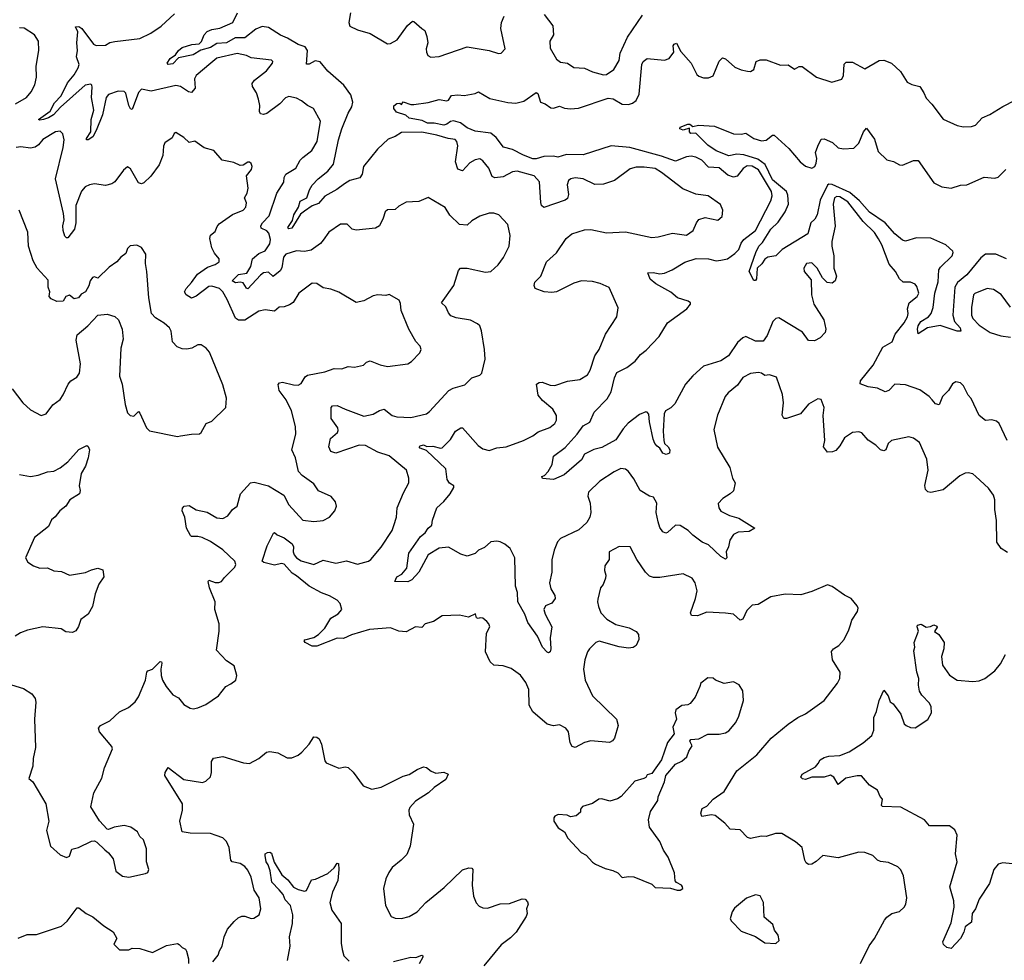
# Model space of a CAD drawing. Extents: x 2199565 to 2323334, y 894172 to 1018966.
# Tile 310 of 440: x 2272937 to 2279225, y 959436 to 965442. Entities that reach past the tile are written whole.
import ezdxf

# ---------------------------------------------------------------- set-up
doc = ezdxf.new("R2010")
doc.units = 0

msp = doc.modelspace()

# ---------------------------------------------------------------- linework, layer by layer
at = {"layer": '0CON10XD'}
for points in [[(2278459.1, 959690.9), (2278475, 959711.2), (2278506.7, 959735), (2278555, 959746.7), (2278586.2, 959775), (2278596.2, 959795), (2278602, 959835), (2278580.8, 959975), (2278564.2, 960014.2), (2278545, 960033.3), (2278485, 960060), (2278435, 960065.8), (2278415, 960076), (2278385, 960104), (2278335, 960124.2), (2278295, 960126.9), (2278165, 960089.4), (2278065, 960105.7), (2278024.4, 960065.6), (2277995, 960050), (2277975, 960046.7), (2277958.8, 960058.8), (2277950.8, 960075), (2277934, 960155), (2277891.4, 960191.4), (2277805, 960244.5), (2277764.7, 960245.3), (2277705, 960226.5), (2277675, 960228.6), (2277603.9, 960213.9), (2277585, 960220), (2277537.7, 960267.7), (2277475, 960272), (2277440.9, 960310.9), (2277379.3, 960360.7), (2277355, 960363.8), (2277294.2, 960354.2), (2277286, 960375), (2277294.4, 960405.6), (2277325, 960420), (2277365.4, 960464.6), (2277435, 960514.2), (2277516, 960645), (2277645, 960746.9), (2277735.7, 960855), (2277845, 960943.1), (2277906, 960985), (2277955, 961008.5), (2278073.8, 961095), (2278158.8, 961205), (2278174, 961235), (2278176.2, 961275), (2278128.8, 961355), (2278121.7, 961408.3), (2278133.3, 961425), (2278168, 961445), (2278202, 961485), (2278232.5, 961545), (2278241.7, 961578.3), (2278252.3, 961607.7), (2278287, 961663), (2278292.5, 961685), (2278285, 961700), (2278247.5, 961745), (2278205, 961766.2), (2278125, 961822.5), (2278095, 961832.5), (2277995, 961790), (2277925, 961770), (2277825, 961774.2), (2277735, 961755.8), (2277653.3, 961706.7), (2277615, 961704), (2277580.3, 961669.7), (2277555.4, 961614.6), (2277537.7, 961607.7), (2277495.5, 961645.5), (2277445, 961653.1), (2277325, 961659.5), (2277265, 961636.2), (2277226.4, 961636.4), (2277220, 961655), (2277253.4, 961746.6), (2277263.1, 961795), (2277250.6, 961845), (2277231.4, 961875), (2277174.3, 961904.3), (2277025, 961879.5), (2276985, 961879.2), (2276958.6, 961888.6), (2276933.6, 961913.6), (2276878.6, 961995), (2276835, 962075.8), (2276765, 962078.8), (2276702.5, 962045), (2276702.5, 961995), (2276673.3, 961955), (2276671.2, 961925), (2276680, 961895), (2276678.8, 961875), (2276662.5, 961835), (2276646, 961814), (2276629.2, 961740.8), (2276626, 961725), (2276632.5, 961695), (2276649.2, 961655), (2276686, 961615), (2276745, 961580.6), (2276828.3, 961558.3), (2276875, 961535.8), (2276888, 961515), (2276892, 961485), (2276873.3, 961445), (2276855, 961432.5), (2276825, 961428.6), (2276765, 961437.3), (2276636.8, 961473.2), (2276616, 961465), (2276575.6, 961425), (2276562.5, 961405), (2276545.6, 961355), (2276537.3, 961295), (2276548.2, 961225), (2276595, 961124.4), (2276747.5, 960975), (2276758, 960935), (2276735.7, 960855), (2276723.4, 960836.6), (2276703.2, 960826.8), (2276585, 960836), (2276545, 960827.1), (2276485.4, 960794.6), (2276465, 960801.4), (2276451.8, 960825), (2276442, 960895), (2276425, 960918.8), (2276385, 960938.8), (2276345, 960932), (2276305, 960944.2), (2276215, 961022), (2276191.5, 961065), (2276188.9, 961165), (2276168.6, 961208.6), (2276135.4, 961255.4), (2276075, 961299.2), (2276025, 961315.7), (2275965, 961320), (2275941.3, 961341.3), (2275912.3, 961405), (2275918, 961525), (2275938.9, 961565), (2275932.5, 961585), (2275919.5, 961599.5), (2275895, 961620), (2275877, 961623), (2275865, 961617.5), (2275855, 961622.5), (2275847.5, 961647.5), (2275803.6, 961626.4), (2275745, 961639.2), (2275635, 961634.4), (2275580.2, 961599.8), (2275526.4, 961583.6), (2275505, 961560), (2275465, 961566), (2275405, 961534), (2275357.3, 961537.3), (2275305, 961558.6), (2275171.9, 961548.1), (2275055, 961514.4), (2275005, 961490), (2274965, 961493.3), (2274835, 961441.9), (2274805, 961441.8), (2274760.6, 961465), (2274754.2, 961475), (2274757, 961483), (2274815, 961496.7), (2274845, 961516.1), (2274885, 961556.2), (2274925, 961620.4), (2274971.2, 961648.8), (2274993.8, 961675), (2274982.9, 961715), (2274964.3, 961735), (2274915, 961762.8), (2274865, 961781.1), (2274785.1, 961825.1), (2274705, 961891.4), (2274676.8, 961906.8), (2274625, 961965.3), (2274609.2, 961969.2), (2274565, 961959.4), (2274495.5, 961975), (2274485.5, 961985), (2274517, 962083), (2274557, 962163), (2274565, 962166.7), (2274581.7, 962151.7), (2274625, 962133.7), (2274676.1, 962095), (2274686.6, 962075), (2274684, 962045), (2274689, 962025), (2274705, 962005.3), (2274735, 961986.8), (2274815, 961963.1), (2274875, 961990), (2274955, 961972), (2275025, 961985.6), (2275095, 961965.6), (2275165, 961984.5), (2275180, 961995), (2275245, 962074.3), (2275315, 962180.8), (2275327.4, 962212.6), (2275343.3, 962265), (2275348.5, 962325), (2275388.3, 962421.7), (2275422.5, 962485), (2275422.9, 962515), (2275408.1, 962565), (2275297.4, 962657.4), (2275225, 962680.8), (2275145, 962724), (2275105, 962724.3), (2274955, 962674.4), (2274925, 962685.6), (2274910.4, 962715), (2274921.5, 962768.5), (2274966.2, 962805), (2274971.7, 962818.3), (2274968, 962835), (2274925.6, 962895.6), (2274926.4, 962965), (2274935, 962976.8), (2274965, 962979.2), (2275015, 962954.5), (2275135, 962910.9), (2275195, 962922.7), (2275235, 962947.5), (2275265, 962954.5), (2275315, 962915.6), (2275345.5, 962905.5), (2275435, 962900.8), (2275535, 962925.8), (2275555, 962940.8), (2275678.1, 963075), (2275705, 963089.2), (2275780.6, 963109.4), (2275825, 963155.8), (2275875, 963172), (2275888.8, 963185), (2275910, 963275), (2275905.7, 963335), (2275885.8, 963455), (2275875, 963487.5), (2275860.8, 963500.8), (2275815, 963523.1), (2275725, 963537.5), (2275691.4, 963551.4), (2275675, 963570), (2275659.1, 963609.1), (2275631.2, 963635), (2275709.4, 963745), (2275740.3, 963839.7), (2275751.2, 963855), (2275795, 963856.4), (2275910.8, 963829.2), (2275946.7, 963835), (2275993.7, 963876.3), (2276027, 963923), (2276062.5, 963995), (2276070, 964065), (2276054, 964135), (2275996.7, 964195), (2275965, 964205.8), (2275935, 964207.5), (2275875, 964187.5), (2275825, 964157.1), (2275795, 964130), (2275745, 964134.2), (2275684.7, 964194.7), (2275655, 964243.8), (2275545, 964306.2), (2275485, 964281.2), (2275405, 964276.7), (2275358, 964252), (2275335, 964230), (2275285, 964228), (2275270, 964215), (2275259.2, 964175), (2275235, 964126.7), (2275209.5, 964110.5), (2275085, 964098.1), (2275061.2, 964105), (2275027.4, 964137.4), (2274985, 964136.7), (2274912.2, 964085), (2274875.5, 964035), (2274857.8, 964012.2), (2274798.9, 963971.1), (2274755, 963961.2), (2274705, 963966.4), (2274635.8, 963945), (2274622.5, 963925), (2274611.9, 963858.1), (2274601.2, 963838.8), (2274555, 963803.1), (2274525, 963828.9), (2274495, 963824.7), (2274475, 963810.4), (2274395, 963723.1), (2274385, 963727.1), (2274365, 963761.1), (2274345, 963765.7), (2274315, 963762.4), (2274294.6, 963775), (2274335, 963814.8), (2274387.1, 963822.9), (2274414, 963865), (2274424, 963916), (2274465, 963948.6), (2274505, 963966.8), (2274535, 964011.2), (2274538.4, 964038.4), (2274528.5, 964078.5), (2274514.5, 964094.5), (2274480, 964110), (2274477.5, 964125), (2274488.1, 964145), (2274530.5, 964189.5), (2274579.3, 964335), (2274623.8, 964405), (2274626.4, 964435), (2274637.5, 964455), (2274701.4, 964495), (2274728.6, 964545), (2274745, 964562.5), (2274803.7, 964606.3), (2274836.2, 964665), (2274857.1, 964795), (2274812.5, 964875), (2274775, 964893.3), (2274736.7, 964925), (2274705, 964942), (2274655, 964950.8), (2274635, 964943.8), (2274597.5, 964905), (2274515, 964843.1), (2274495, 964835.8), (2274475, 964841.2), (2274468.9, 964855), (2274471.1, 964895), (2274462.5, 964935), (2274449.4, 964975), (2274424.3, 965015), (2274421.9, 965035), (2274435.8, 965055), (2274514, 965115), (2274551.2, 965165), (2274553.3, 965175), (2274545, 965183.3), (2274415, 965198.6), (2274385, 965213.1), (2274325, 965225.6), (2274195, 965195.4), (2274158.6, 965165), (2274063.8, 965085), (2274054.2, 965065), (2274057.5, 965005), (2274035, 964977.1), (2274015, 964980.6), (2273965, 965014.5), (2273935, 965021.1), (2273775.9, 964985.9), (2273715, 964998.8), (2273695, 964976.2), (2273655, 964868.8), (2273645, 964873.8), (2273635, 964894), (2273615, 964973.3), (2273605, 964984.2), (2273565.5, 964985.5), (2273505, 964965.3), (2273488.8, 964945), (2273465.4, 964834.6), (2273426.1, 964735), (2273403.5, 964695), (2273375, 964675.6), (2273364.5, 964674.5), (2273363.8, 964683.8), (2273390.9, 964725), (2273394.3, 964805.7), (2273409.5, 964865), (2273396.2, 964945), (2273399.1, 965010.9), (2273398.6, 965025), (2273390.6, 965030.6), (2273355, 965023.3), (2273197, 964883), (2273152.3, 964835), (2273120, 964815), (2273090, 964805), (2273065, 964800), (2273058, 964805), (2273131.3, 964858.7), (2273159.6, 964910.4), (2273202.5, 964955), (2273242, 965038), (2273285, 965089.5), (2273310.9, 965135), (2273315.8, 965155), (2273300, 965205), (2273306.5, 965245), (2273302.5, 965295), (2273308.2, 965365), (2273293.3, 965396.7), (2273315, 965399.5), (2273332.9, 965385), (2273408.1, 965285), (2273425, 965276.5), (2273485, 965280), (2273512.8, 965297.2), (2273543.9, 965303.9), (2273705, 965321.5), (2273775, 965355.6), (2273840.2, 965399.8), (2273925, 965480)], [(2274755, 964220.4), (2274729.9, 964200.1), (2274675, 964111.1), (2274655.6, 964105.6), (2274648.9, 964115), (2274679.7, 964160.3), (2274688.1, 964195), (2274718.3, 964245), (2274727.2, 964282.8), (2274770.7, 964305), (2274787.5, 964355), (2274805.4, 964384.6), (2274843.3, 964426.7), (2274905.4, 964475), (2274940.4, 964519.6), (2274973.1, 964675), (2274993.9, 964745), (2275033.8, 964845), (2275058.8, 964885), (2275064.6, 964915), (2275051.3, 964961.3), (2275006.9, 965025), (2274904, 965114), (2274855, 965172.5), (2274825, 965179.6), (2274785, 965157.8), (2274767.7, 965157.7), (2274774.6, 965245), (2274759.6, 965269.6), (2274715, 965284.7), (2274647.1, 965325), (2274602.4, 965342.4), (2274525, 965392.5), (2274485, 965397.8), (2274445, 965381.2), (2274375, 965327), (2274313.4, 965326.6), (2274258.1, 965295), (2274195, 965290), (2274155, 965264), (2274093.2, 965246.8), (2274045, 965217.5), (2273951.7, 965198.3), (2273915, 965161.1), (2273885.8, 965155.8), (2273878.8, 965165), (2273897.5, 965195), (2273932.4, 965217.6), (2273950.5, 965245), (2273975, 965263.8), (2274036.9, 965283.1), (2274082.8, 965287.2), (2274098.1, 965301.9), (2274115.3, 965345), (2274134, 965366), (2274165, 965379.3), (2274215, 965387.4), (2274297.8, 965425), (2274327.8, 965485)], [(2275050, 965485), (2275040, 965425), (2275045, 965400), (2275095, 965377.5), (2275175, 965353.5), (2275285, 965288.6), (2275305, 965290.6), (2275347, 965313), (2275413.8, 965405), (2275445, 965432.5), (2275455, 965430), (2275505, 965386.7), (2275525, 965373.3), (2275537.8, 965335), (2275542.9, 965295), (2275532.5, 965255), (2275534.2, 965235), (2275543.8, 965213.8), (2275562.8, 965202.8), (2275615, 965206.2), (2275795, 965267.8), (2275935.5, 965245.5), (2275995, 965226.2), (2276012.3, 965227.7), (2276038, 965255), (2276010.4, 965385), (2276013.8, 965425), (2276030, 965465)], [(2276285.7, 965475), (2276342.7, 965402.7), (2276345.8, 965345), (2276322.9, 965305), (2276325, 965260), (2276365, 965190), (2276391.7, 965171.7), (2276435, 965163.8), (2276476.1, 965136.1), (2276545, 965132.5), (2276595, 965109.2), (2276665, 965090), (2276685, 965092.9), (2276730.8, 965125), (2276765, 965181.2), (2276772.6, 965227.4), (2276819.6, 965330.4), (2276915, 965470)], [(2272910, 964905), (2272981.4, 964945), (2273009.4, 964980.6), (2273033.7, 965026.3), (2273043.3, 965075), (2273042.2, 965145), (2273060, 965245), (2273057.3, 965305), (2273031.9, 965345), (2272965, 965387.1), (2272935, 965390.9)], [(2279244, 962755), (2279193.1, 962863.1), (2279175, 962878), (2279145, 962886.7), (2279105, 962882), (2279065.5, 962915.5), (2279013.7, 963023.7), (2278994.3, 963045), (2278965, 963103.3), (2278945, 963123.8), (2278915, 963128.8), (2278895, 963116.7), (2278869.2, 963075), (2278831.2, 963035), (2278808.3, 962981.7), (2278785, 962989.2), (2278764.7, 963014.7), (2278746, 963036), (2278685, 963079.4), (2278595, 963109.4), (2278525, 963114), (2278486.8, 963073.2), (2278465, 963065.8), (2278415, 963089.4), (2278355, 963098.6), (2278305, 963117.5), (2278306, 963135), (2278387.1, 963235), (2278448.8, 963351.2), (2278507.9, 963385), (2278527.1, 963432.9), (2278585, 963507.1), (2278606.7, 963545), (2278611.8, 963565), (2278605.8, 963595), (2278616.4, 963633.6), (2278669.2, 963675), (2278678.1, 963695), (2278667.3, 963737.3), (2278655, 963753.3), (2278625, 963766.2), (2278580, 963765), (2278556.4, 963786.4), (2278530, 963835), (2278490.7, 963880.7), (2278442.7, 964005), (2278421.8, 964041.8), (2278395, 964082.5), (2278324, 964154), (2278225, 964278.1), (2278175, 964310.2), (2278155, 964314.1), (2278139.6, 964305), (2278131.2, 964265), (2278145.5, 964124.5), (2278123.5, 964025), (2278122.5, 963995), (2278137.3, 963935), (2278137.1, 963855), (2278152.5, 963805), (2278145.8, 963774.2), (2278125, 963760), (2278094.4, 963764.4), (2278064.5, 963794.5), (2278029.2, 963855), (2277995, 963888.8), (2277962.5, 963885), (2277943.8, 963855), (2277946.2, 963835), (2277990.5, 963780.5), (2277993.3, 963685), (2278008.9, 963625), (2278072.9, 963525), (2278086, 963465), (2278081.2, 963445), (2278049.7, 963410.3), (2278012, 963392), (2277975, 963394.2), (2277936.9, 963446.9), (2277785, 963539.2), (2277765, 963533.8), (2277746.2, 963515), (2277710.8, 963425), (2277685, 963390), (2277635, 963389.1), (2277575, 963418.1), (2277555, 963411.1), (2277520.1, 963379.9), (2277462.9, 963295), (2277415, 963264.5), (2277305, 963230.6), (2277235, 963167.1), (2277189.2, 963115), (2277119.9, 962990.1), (2277096.1, 962963.9), (2277062.3, 962945), (2277052.3, 962925), (2277046.2, 962815), (2277050, 962755), (2277054.7, 962734.7), (2277077.5, 962715), (2277088.8, 962695), (2277087.5, 962675), (2277065, 962666.2), (2277045, 962674.3), (2277025.6, 962705), (2277008.2, 962718.2), (2276993.5, 962735), (2276982.5, 962762.5), (2276958.7, 962875), (2276955, 962923.3), (2276945, 962936), (2276935, 962938), (2276895, 962921.9), (2276823.1, 962865), (2276790.8, 962829.2), (2276745, 962758.8), (2276655, 962710.4), (2276603.4, 962696.6), (2276545, 962668), (2276525, 962630.8), (2276413.8, 962535), (2276345, 962506.7), (2276275, 962512.5), (2276272.5, 962525), (2276288.3, 962531.7), (2276312, 962558), (2276337.7, 962602.3), (2276346.2, 962655), (2276420, 962710), (2276496.9, 962795), (2276535, 962848.8), (2276577, 962873), (2276605.8, 962935), (2276689.8, 963020.2), (2276714.4, 963065), (2276734.6, 963155.4), (2276750.8, 963189.2), (2276815, 963221.1), (2276868.3, 963261.7), (2276901.9, 963305), (2276938.8, 963331.2), (2277021.8, 963418.2), (2277075, 963506.2), (2277197.1, 963595), (2277220.8, 963625), (2277220, 963635), (2277206.7, 963645), (2277137, 963667), (2277095, 963702.7), (2277000, 963755), (2276964.2, 963785), (2276947.5, 963825), (2276982.7, 963827.3), (2277025, 963819.1), (2277055, 963823.5), (2277104, 963845), (2277185, 963893.8), (2277256.3, 963916.3), (2277335.5, 963915.5), (2277385, 963901.8), (2277415, 963905.5), (2277458, 963915), (2277505, 963948.2), (2277530.4, 963975), (2277544.7, 964015.3), (2277561.1, 964038.9), (2277635, 964096.5), (2277733.6, 964286.4), (2277742.1, 964317.9), (2277738.4, 964345), (2277655, 964484.1), (2277615, 964506.7), (2277582.1, 964507.9), (2277558.2, 964491.8), (2277518.1, 964441.9), (2277495, 964436.7), (2277458.7, 964448.7), (2277405, 964496.8), (2277335, 964499.6), (2277292.7, 964545), (2277254.2, 964565), (2277225, 964570), (2277195, 964566.8), (2277125, 964537.7), (2277035, 964570.5), (2276834.5, 964625.5), (2276715, 964636.7), (2276535, 964579.2), (2276428.8, 964581.2), (2276373.4, 964563.4), (2276345, 964571.1), (2276285, 964569.3), (2276235, 964553.5), (2276215, 964553.8), (2276155, 964576.2), (2276085, 964612.8), (2276027.7, 964627.7), (2275980.4, 964690.4), (2275945, 964717.1), (2275845, 964730), (2275795, 964752), (2275752.7, 964782.7), (2275706.9, 964796.9), (2275687.4, 964792.6), (2275664.8, 964775.2), (2275645, 964768.8), (2275585, 964781), (2275541.8, 964781.8), (2275507.6, 964797.6), (2275425, 964813.6), (2275402.6, 964832.6), (2275342.6, 964852.6), (2275325.7, 964875), (2275327, 964893), (2275345, 964907.5), (2275365, 964910), (2275375, 964900), (2275385, 964917.5), (2275435, 964900), (2275455, 964900), (2275545, 964913.3), (2275615, 964933.3), (2275665, 964924), (2275675, 964927.5), (2275695, 964958), (2275735, 964962.9), (2275775, 964958.6), (2275845, 964970), (2275867.7, 964982.3), (2275939.1, 964939.1), (2276055, 964913.2), (2276105, 964908.9), (2276157.4, 964922.6), (2276235, 964977.5), (2276245, 964970), (2276263.8, 964915), (2276293.3, 964905), (2276329.1, 964879.1), (2276345, 964876.7), (2276385, 964889.6), (2276416.6, 964876.6), (2276455, 964872.3), (2276505, 964877.1), (2276695, 964941.8), (2276726.4, 964936.4), (2276785, 964903.5), (2276825, 964900), (2276851.3, 964908.7), (2276874.5, 964925.5), (2276892.6, 964967.4), (2276910.5, 965155), (2276918.6, 965175), (2276945, 965193.3), (2277055, 965184), (2277085, 965193.8), (2277113.8, 965235), (2277111.2, 965275), (2277116.7, 965285), (2277132.5, 965292.5), (2277158.6, 965238.6), (2277225.6, 965165), (2277262.2, 965092.2), (2277275, 965081.2), (2277305, 965070.8), (2277335, 965070.8), (2277365, 965083.3), (2277403, 965177), (2277425, 965198.8), (2277445, 965192), (2277505, 965139.2), (2277545, 965121.4), (2277585, 965112.5), (2277605, 965112), (2277625, 965123.3), (2277640, 965175), (2277665, 965186.2), (2277705, 965185.8), (2277795, 965152.5), (2277845, 965153.8), (2277885, 965126.7), (2277915.9, 965144.1), (2277935, 965144), (2278025, 965074.3), (2278123.1, 965043.1), (2278186.8, 965063.2), (2278197.1, 965085), (2278202.9, 965157.1), (2278215, 965171.2), (2278255, 965170.6), (2278335, 965127.5), (2278425, 965182.5), (2278455, 965184.3), (2278504, 965165), (2278561.7, 965111.7), (2278605, 965044), (2278635, 965029.2), (2278685.8, 965015.8), (2278712, 964975), (2278725, 964940), (2278762.5, 964902.5), (2278835, 964806), (2278925, 964766.7), (2278965, 964758.8), (2279015, 964760), (2279041.2, 964768.8), (2279083.8, 964816.2), (2279133, 964837), (2279215, 964888.8), (2279295, 964928.2)], [(2279239.6, 963915), (2279170.8, 963945), (2279105.6, 963944.4), (2279075, 963922.3), (2278985, 963813.3), (2278925.9, 963764.1), (2278908.7, 963735), (2278895.7, 963555), (2278907.1, 963515), (2278942.2, 963475), (2278947.7, 963452.3), (2278925, 963452.5), (2278815, 963488.8), (2278735, 963475.3), (2278675, 963436.7), (2278670, 963465), (2278675, 963486.9), (2278692.9, 963515), (2278741.5, 963545), (2278757.5, 963565), (2278770.5, 963605), (2278780.3, 963695), (2278802.9, 963767.1), (2278806.6, 963845), (2278817.4, 963862.6), (2278891.1, 963935), (2278899.1, 963955), (2278895.4, 963965), (2278851.3, 964005), (2278755, 964046.5), (2278665, 964049.1), (2278595, 964027.7), (2278575, 964033.2), (2278525.4, 964075.4), (2278464.6, 964144.6), (2278365, 964212.1), (2278300.2, 964285), (2278239.1, 964339.1), (2278125, 964389.5), (2278105, 964391.9), (2278095.5, 964384.5), (2278049.7, 964290.3), (2278029.7, 964195), (2278015, 964168.9), (2277988.9, 964145), (2277969.5, 964075), (2277806.3, 963973.7), (2277765, 963934.2), (2277715, 963926.2), (2277695, 963913.8), (2277676.2, 963883.8), (2277646.2, 963855), (2277642.7, 963787.3), (2277635, 963776.2), (2277625, 963776.7), (2277595.8, 963835), (2277638, 963955), (2277658.4, 963995), (2277681.4, 964018.6), (2277735, 964104), (2277781.1, 964148.9), (2277826.5, 964215), (2277846.6, 964265), (2277842, 964322), (2277833.9, 964345), (2277745, 964418.9), (2277698.3, 964518.3), (2277651.4, 964551.4), (2277561.3, 964578.7), (2277517.6, 964582.4), (2277465, 964573.2), (2277383.8, 964603.8), (2277330.9, 964640.9), (2277255, 964716.7), (2277223.8, 964715), (2277214, 964725), (2277215, 964750), (2277175, 964736), (2277153.3, 964745), (2277154.4, 964755.6), (2277204.4, 964775.6), (2277217.5, 964775), (2277235, 964760), (2277271.1, 964768.9), (2277375, 964762.9), (2277495, 964714.3), (2277545, 964712), (2277575, 964718), (2277625, 964684.2), (2277675, 964667.5), (2277705, 964672.5), (2277745, 964704), (2277755, 964704.2), (2277849.4, 964619.4), (2277921.4, 964535), (2277955, 964507.8), (2277995, 964493.7), (2278014.6, 964505), (2278022.9, 964525), (2278028.6, 964555), (2278018.8, 964595), (2278034.3, 964635), (2278055, 964678.8), (2278075, 964682), (2278128.3, 964658.3), (2278165, 964624.3), (2278198.3, 964618.3), (2278265, 964620.8), (2278295.5, 964654.5), (2278326, 964725), (2278345, 964750), (2278395, 964680), (2278419.8, 964599.8), (2278475, 964547.1), (2278516.6, 964536.6), (2278555, 964516), (2278575, 964514), (2278645, 964543.8), (2278673.9, 964543.9), (2278775, 964400), (2278825, 964374.2), (2278885, 964367.1), (2278945, 964385.6), (2278985, 964387.8), (2279095.8, 964435.8), (2279165, 964429.4), (2279185, 964436.9), (2279235.7, 964485)], [(2272885, 961193.8), (2272962.1, 961172.1), (2273015, 961138), (2273035, 961107.5), (2273040.8, 961085), (2273031.9, 960975), (2273038.5, 960795), (2273023.8, 960725), (2273021.8, 960675), (2272996.2, 960596.2), (2273021.2, 960575), (2273104.1, 960434.1), (2273123.1, 960325), (2273107.5, 960265), (2273134.2, 960164.2), (2273195, 960110), (2273235, 960092.5), (2273255, 960100), (2273270, 960145), (2273312.5, 960155), (2273395, 960196.7), (2273415, 960197.5), (2273430.7, 960190.7), (2273481.7, 960141.7), (2273505, 960122.5), (2273535, 960082.5), (2273552, 960005), (2273593, 959973), (2273635, 959966.2), (2273741.2, 959988.8), (2273755, 959996.7), (2273762, 960015), (2273746, 960065), (2273747.3, 960147.3), (2273726.7, 960205), (2273705, 960226.7), (2273688.8, 960255), (2273647.5, 960285), (2273605, 960296), (2273540, 960285), (2273505, 960271.2), (2273495, 960273.3), (2273447.1, 960327.1), (2273391.4, 960415), (2273410.8, 960505), (2273461.7, 960598.3), (2273478, 960665), (2273528.8, 960785), (2273525, 960800), (2273446.2, 960895), (2273441.2, 960918.8), (2273453.3, 960935), (2273513.3, 960965), (2273575, 961021.2), (2273631.1, 961048.9), (2273673.7, 961086.3), (2273695, 961118.8), (2273741.4, 961225), (2273748, 961275), (2273755.7, 961284.3), (2273786.2, 961293.8), (2273835, 961343.8), (2273842.5, 961342.5), (2273844, 961334), (2273837.5, 961295), (2273840.8, 961255), (2273849.2, 961225), (2273872, 961185), (2273915, 961130), (2273951.7, 961111.7), (2273985, 961068.8), (2274025, 961046), (2274045, 961042), (2274075, 961047.5), (2274125, 961068.6), (2274206, 961125), (2274253.3, 961185), (2274285, 961200), (2274317.5, 961225), (2274323.3, 961255), (2274307, 961317), (2274257.3, 961347.3), (2274193.8, 961415), (2274211.7, 961538.3), (2274210, 961585), (2274184, 961675), (2274185.8, 961725), (2274149.2, 961815), (2274140, 961855), (2274145, 961862.5), (2274185, 961847.5), (2274208.3, 961848.3), (2274226.4, 961853.6), (2274245, 961880), (2274310, 961945), (2274316.7, 961963.3), (2274310, 961985), (2274235, 962056), (2274155, 962110), (2274102.5, 962135), (2274075, 962142.5), (2274035, 962141.2), (2274027.3, 962147.3), (2274002.2, 962195), (2273991.1, 962265), (2273975.5, 962305), (2273976.4, 962323.6), (2273988, 962335), (2274019.6, 962339.6), (2274065, 962313.1), (2274135, 962296.7), (2274195, 962260.5), (2274235, 962257.8), (2274266, 962274), (2274295, 962314), (2274326.7, 962335), (2274347.5, 962415), (2274410, 962485), (2274435, 962488.6), (2274525, 962464.4), (2274623.8, 962405), (2274656.2, 962345), (2274746, 962246), (2274815, 962238.1), (2274874.2, 962244.2), (2274916.2, 962265), (2274948.8, 962305), (2274960, 962335), (2274954.1, 962364.1), (2274926.6, 962396.6), (2274845, 962433.3), (2274815, 962478.8), (2274740.7, 962530.7), (2274717.8, 962557.8), (2274698.2, 962645), (2274675.6, 962695), (2274700.8, 962795), (2274699.2, 962845), (2274671.8, 962945), (2274639.2, 963015), (2274593.3, 963075), (2274587.3, 963112.7), (2274596.9, 963123.1), (2274615, 963126.5), (2274685, 963109.4), (2274715, 963108.6), (2274735, 963119.2), (2274759.1, 963160.9), (2274775, 963173.1), (2274885, 963192.7), (2274945, 963215.7), (2274995, 963212.9), (2275035, 963228), (2275075, 963224.2), (2275133.3, 963236.7), (2275152.5, 963255), (2275175, 963263.3), (2275238.3, 963238.3), (2275285, 963228), (2275415, 963244), (2275439.7, 963260.3), (2275492.5, 963315), (2275500, 963335), (2275495, 963357.5), (2275467.7, 963387.7), (2275421.4, 963465), (2275374, 963585), (2275369.2, 963629.2), (2275360.7, 963650.7), (2275296.4, 963686.4), (2275275, 963680), (2275223.9, 963686.1), (2275195, 963678.8), (2275135, 963646.2), (2275085, 963636.7), (2274975, 963701.2), (2274925, 963722), (2274875, 963730), (2274835, 963757.8), (2274805, 963759.5), (2274720, 963695), (2274683.1, 963636.9), (2274659.5, 963620.5), (2274625, 963608.5), (2274593.3, 963606.7), (2274565, 963581.1), (2274505, 963588.5), (2274465, 963580.5), (2274374.4, 963524.4), (2274335, 963522.5), (2274315.3, 963535.3), (2274262.9, 963655), (2274235, 963704), (2274214, 963725), (2274165, 963739.5), (2274145, 963737.9), (2274065, 963676.4), (2274035, 963664.5), (2273999.4, 963685), (2273990, 963705), (2273999.5, 963725), (2274035, 963763.1), (2274072.5, 963817.5), (2274137.2, 963862.8), (2274185, 963878.5), (2274210, 963895), (2274211.2, 963915), (2274181.2, 963951.2), (2274163.1, 963985), (2274152.2, 964045), (2274155, 964066.2), (2274185, 964090), (2274197.8, 964122.2), (2274211.9, 964138.1), (2274295, 964198), (2274365, 964225.6), (2274381.5, 964245), (2274385, 964272.5), (2274371.9, 964305), (2274389.1, 964335), (2274395.4, 964365.4), (2274386, 964445), (2274417.1, 964485), (2274420.6, 964505), (2274415, 964523.3), (2274405, 964532), (2274395, 964532.5), (2274365, 964513.8), (2274345, 964511.2), (2274305, 964530.8), (2274230, 964545), (2274176.1, 964606.1), (2274115, 964623.3), (2274056.4, 964666.4), (2274018.3, 964658.3), (2273985, 964690), (2273935, 964722.5), (2273922.5, 964715), (2273911.7, 964688.3), (2273864.2, 964655.8), (2273856.4, 964633.6), (2273852, 964575), (2273828, 964515), (2273775, 964442), (2273730, 964400), (2273715, 964394.3), (2273695, 964400.8), (2273645, 964490), (2273625, 964502), (2273599.7, 964480.3), (2273545, 964406), (2273526.3, 964393.7), (2273485, 964382.7), (2273415, 964392.9), (2273383, 964387), (2273355, 964373.8), (2273332.7, 964347.3), (2273295.3, 964255), (2273294.6, 964145.4), (2273287.8, 964105), (2273245, 964050), (2273235, 964050), (2273225, 964060), (2273215.6, 964095.6), (2273212.9, 964125), (2273221.8, 964165), (2273217.1, 964205), (2273166.4, 964425), (2273215.5, 964625), (2273220.6, 964675), (2273212.7, 964712.7), (2273195, 964730), (2273165, 964725.6), (2273085, 964677.1), (2273057.2, 964642.8), (2273035, 964628), (2273005, 964620.8), (2272945, 964629.5), (2272915, 964625.5)], [(2279245, 962039.1), (2279205, 962064.5), (2279178.2, 962105), (2279176.2, 962245), (2279163.8, 962315), (2279164.4, 962375), (2279155.6, 962405), (2279125, 962450.8), (2279043.8, 962525), (2279025, 962541.2), (2278995, 962548.8), (2278975, 962546.2), (2278940.9, 962529.1), (2278835, 962440), (2278755, 962422.5), (2278737.3, 962427.3), (2278722.3, 962442.3), (2278717.3, 962467.3), (2278738.5, 962565), (2278729.6, 962635), (2278682.4, 962742.4), (2278645, 962770), (2278615, 962778), (2278503.8, 962755), (2278483.6, 962736.4), (2278468, 962695), (2278455, 962688), (2278435, 962694.3), (2278404.2, 962725), (2278356.3, 962756.3), (2278315, 962804), (2278295, 962809.2), (2278255.9, 962805.9), (2278205, 962772.5), (2278175, 962720), (2278148.3, 962691.7), (2278127.6, 962682.4), (2278095, 962680.8), (2278071.1, 962715), (2278079.1, 962755), (2278068.2, 962915), (2278075.4, 962965.4), (2278055.8, 963015.8), (2278035, 963022), (2277973.6, 962986.4), (2277923.3, 962925), (2277835, 962895.8), (2277816, 962896), (2277805.9, 962915.9), (2277814.4, 962995), (2277808, 963048), (2277769.3, 963159.3), (2277725, 963173.8), (2277695, 963170), (2277675, 963185.8), (2277655, 963189.2), (2277605, 963183.8), (2277555, 963156.2), (2277520.9, 963109.1), (2277461.1, 963058.9), (2277442.5, 963035), (2277394.3, 962915.7), (2277370, 962825), (2277392.9, 962712.9), (2277471.7, 962581.7), (2277489.2, 962515), (2277505.8, 962485), (2277495.8, 962434.2), (2277475, 962413.3), (2277426.7, 962385), (2277397, 962353), (2277402, 962325), (2277415, 962304), (2277470, 962275), (2277529.3, 962259.3), (2277632.5, 962195), (2277595.4, 962174.6), (2277525, 962168.9), (2277495.5, 962154.5), (2277471.7, 962118.3), (2277464.2, 962075), (2277449.4, 962045), (2277452, 962005), (2277445, 961998), (2277413.6, 962013.6), (2277335, 962088.8), (2277295, 962106.2), (2277235, 962150), (2277205, 962180.8), (2277155, 962212.5), (2277125, 962214.2), (2277075, 962167.5), (2277063.9, 962163.9), (2277045, 962171.2), (2277025, 962200), (2277013.5, 962235), (2277001.2, 962295), (2277005.7, 962355), (2276985, 962392.5), (2276959.3, 962399.3), (2276900, 962435), (2276859.1, 962509.1), (2276825, 962556), (2276805, 962571.2), (2276775, 962576), (2276733.8, 962555), (2276642.9, 962495), (2276568.6, 962425), (2276565, 962400), (2276580, 962355), (2276584.6, 962295), (2276578, 962265), (2276558.9, 962231.1), (2276507.1, 962185), (2276390, 962130), (2276372.1, 962107.9), (2276350.9, 962055), (2276336.4, 961993.6), (2276335.6, 961915), (2276321.2, 961845), (2276328.3, 961808.3), (2276354.3, 961765), (2276356.9, 961745), (2276335, 961715.8), (2276295, 961700), (2276284.5, 961675), (2276292.2, 961645), (2276336.4, 961565), (2276323.8, 961495), (2276329.2, 961425), (2276325.5, 961404.5), (2276315, 961400), (2276305, 961404), (2276275, 961434.4), (2276244.5, 961505), (2276182.2, 961592.2), (2276162.1, 961645), (2276117.5, 961725), (2276115.5, 961784.5), (2276103.8, 961825), (2276098.9, 962005), (2276069.4, 962065), (2276035, 962092.5), (2276005, 962107.5), (2275985, 962113.1), (2275945, 962108), (2275905, 962072), (2275866.2, 962055), (2275846.6, 962033.4), (2275795, 962016.7), (2275755, 962030), (2275675, 962073.8), (2275615, 962067.9), (2275545.5, 962025), (2275485, 961914.4), (2275441.4, 961865), (2275415, 961852.3), (2275332.5, 961855), (2275345.6, 961885), (2275377.8, 961902.2), (2275410.2, 961939.8), (2275421.8, 962035), (2275497.6, 962142.4), (2275526.5, 962165), (2275545.4, 962194.6), (2275570, 962215), (2275573.6, 962246.4), (2275600, 962325), (2275646.7, 962365), (2275686.7, 962415), (2275710, 962455), (2275710, 962465), (2275682.3, 962482.3), (2275666.2, 962505), (2275658, 962575), (2275535, 962691.4), (2275493.5, 962705), (2275488.9, 962715), (2275495, 962721.9), (2275515, 962727.1), (2275537.3, 962717.3), (2275575, 962718), (2275624.2, 962705.8), (2275635, 962708.6), (2275688.8, 962761.2), (2275721.2, 962815), (2275755, 962836.2), (2275765, 962836.7), (2275865, 962722.5), (2275895, 962701.4), (2275935, 962690.8), (2275985, 962707.1), (2276044.5, 962715.5), (2276155, 962754.4), (2276215, 962784.5), (2276249.1, 962810.9), (2276322.4, 962837.6), (2276355, 962863.8), (2276365.8, 962885), (2276365.6, 962915.6), (2276340.8, 962955), (2276275, 963011.4), (2276247.5, 963045), (2276237.5, 963115), (2276254.2, 963125.8), (2276272.7, 963127.3), (2276325, 963107.5), (2276355, 963107.1), (2276435.4, 963134.6), (2276514.5, 963145.5), (2276562.5, 963175), (2276581.1, 963205), (2276609.4, 963295), (2276637.1, 963335), (2276678, 963435), (2276750, 963545), (2276758.3, 963601.7), (2276701.2, 963731.2), (2276645, 963756.9), (2276595, 963770.5), (2276524.2, 963774.2), (2276475, 963758.6), (2276365, 963704.6), (2276335, 963699.1), (2276285.6, 963704.4), (2276230, 963725), (2276222, 963745), (2276227.5, 963765), (2276265.4, 963804.6), (2276300.8, 963895), (2276366.2, 963953.8), (2276426, 964045), (2276463.3, 964075), (2276545, 964099.2), (2276585, 964101.4), (2276685, 964080.8), (2276805, 964087.5), (2276975, 964052.2), (2277015.5, 964054.5), (2277105, 964078.9), (2277195, 964065.5), (2277238.6, 964095), (2277258.9, 964145), (2277275, 964166.9), (2277315, 964180), (2277395, 964162.5), (2277423.8, 964185), (2277428, 964225), (2277411.7, 964261.7), (2277333, 964317), (2277255, 964328.9), (2277171.2, 964361.2), (2277035, 964467.3), (2276995, 964491.2), (2276925, 964501.2), (2276875, 964499.4), (2276835, 964490), (2276735, 964414.4), (2276665, 964391.4), (2276610.3, 964390.3), (2276535, 964425.7), (2276485, 964431.4), (2276456.7, 964425), (2276442.5, 964415), (2276432.6, 964387.4), (2276441.4, 964325), (2276435, 964301.2), (2276419.7, 964290.3), (2276285, 964242.9), (2276270, 964255), (2276264.4, 964275), (2276257.2, 964407.2), (2276223.3, 964445), (2276114.5, 964475.5), (2276085, 964471.1), (2276025, 964439.1), (2275971.3, 964431.3), (2275955, 964441.1), (2275933.1, 964495), (2275895, 964540.6), (2275875, 964554.4), (2275845, 964547.9), (2275812.3, 964527.7), (2275765, 964476), (2275735, 964488), (2275719.2, 964535), (2275735.6, 964635.6), (2275728.6, 964665), (2275717.7, 964677.7), (2275672.4, 964682.4), (2275601.2, 964705), (2275505, 964724.7), (2275375, 964722.2), (2275335, 964695.6), (2275290.9, 964679.1), (2275221.9, 964615), (2275131.9, 964505), (2275123.2, 964455), (2275108.3, 964431.7), (2275045, 964414.7), (2275010.9, 964395), (2274963.3, 964356.7), (2274884.8, 964315.2), (2274845, 964268.7), (2274805, 964252.7), (2274755, 964220.4)], [(2273945, 962781.2), (2273965, 962783.8), (2274034.1, 962795.9), (2274085, 962796.7), (2274096.7, 962805), (2274127, 962863), (2274165, 962877.5), (2274252.5, 962965), (2274256.7, 963025), (2274235, 963110), (2274148.3, 963318.3), (2274127.5, 963345), (2274095, 963366.2), (2274075, 963366.2), (2274035.6, 963344.4), (2274005, 963337.5), (2273975, 963339.6), (2273942.9, 963352.9), (2273913.5, 963385), (2273905, 963452.5), (2273892.9, 963475), (2273860, 963505), (2273805, 963537.5), (2273779.2, 963565), (2273760.8, 963665), (2273750, 963835), (2273740, 963885), (2273742.5, 963945), (2273715, 963986.7), (2273685, 964002.5), (2273643, 963997), (2273625, 963980), (2273615, 963950), (2273583.6, 963926.4), (2273557.5, 963895), (2273508.3, 963861.7), (2273435, 963792.5), (2273415, 963800), (2273402.5, 963795), (2273386.7, 963775), (2273377.7, 963742.3), (2273356.2, 963705), (2273330.5, 963689.5), (2273312.5, 963665), (2273285, 963658.8), (2273255, 963682.5), (2273231.2, 963675), (2273215, 963644.2), (2273175, 963643.1), (2273138.7, 963658.7), (2273126, 963675), (2273129.2, 963705), (2273118, 963735), (2273119.3, 963779.3), (2273048.9, 963855), (2273023.1, 963903.1), (2272993.3, 963995), (2272990, 964085), (2272934.2, 964225)], [(2279265, 963605.7), (2279205, 963687.1), (2279155, 963720), (2279115, 963725.6), (2279035.8, 963694.2), (2279029.2, 963685), (2279015.3, 963605), (2279015.8, 963555), (2279023.8, 963535), (2279065, 963492.3), (2279135, 963444.6), (2279202.6, 963422.6), (2279264.5, 963414.5)], [(2272888.8, 963085), (2272956.7, 962995), (2273005, 962950), (2273075, 962914), (2273105.6, 962924.4), (2273148.3, 962981.7), (2273195, 963016.7), (2273215, 963046.2), (2273245.7, 963115), (2273264.6, 963135.4), (2273300.9, 963159.1), (2273320, 963185), (2273325.5, 963245), (2273297.1, 963395), (2273305, 963430), (2273372.6, 963487.4), (2273435, 963555.8), (2273495, 963561.4), (2273545, 963546.9), (2273567.5, 963525), (2273591.9, 963465), (2273597, 963403), (2273582.1, 963345), (2273574.3, 963165), (2273591.4, 963115), (2273610, 962985), (2273625, 962932.5), (2273642.5, 962915), (2273665, 962911.2), (2273695, 962940), (2273705, 962930), (2273747.5, 962835), (2273765.7, 962815.7), (2273945, 962781.2)], [(2272935, 962537.3), (2273005, 962524.4), (2273055, 962532.9), (2273115, 962554.4), (2273155, 962558.1), (2273195, 962579.5), (2273245, 962618.1), (2273315, 962696.7), (2273365, 962722.2), (2273375, 962717.1), (2273382.9, 962695), (2273374.6, 962645), (2273358, 962592), (2273329.5, 962545), (2273316.2, 962465), (2273322.5, 962435), (2273318, 962415), (2273256.2, 962375), (2273232, 962335), (2273194, 962305), (2273163.2, 962266.8), (2273140.9, 962249.1), (2273121.2, 962205), (2273031.2, 962135), (2272973.8, 962005), (2272988.3, 961978.3), (2273025, 961954), (2273065, 961940), (2273115, 961942), (2273155, 961922.9), (2273205, 961918), (2273255, 961895.7), (2273358.3, 961911.7), (2273395, 961930), (2273435, 961938.8), (2273468.8, 961928.8), (2273473.8, 961885), (2273442.7, 961837.3), (2273420, 961775), (2273402, 961695), (2273373.3, 961645), (2273328.3, 961611.7), (2273312.9, 961567.1), (2273295, 961538.8), (2273275, 961528.8), (2273232.5, 961532.5), (2273202.5, 961552.5), (2273085, 961565.6), (2272986.6, 961543.4), (2272942.8, 961527.2), (2272908.8, 961505)], [(2279275, 960051.9), (2279215, 960057.1), (2279185, 960048.6), (2279157.8, 960015), (2279130, 959925), (2279065, 959826.2), (2279040, 959765), (2279019.2, 959735), (2279015, 959680), (2278975, 959648.8), (2278967.5, 959615), (2278945, 959573.8), (2278885, 959511.1), (2278857.6, 959517.6), (2278837, 959537), (2278832.7, 959552.7), (2278885.6, 959675), (2278905.8, 959775), (2278902, 959815), (2278877.1, 959905), (2278924, 960065), (2278914.2, 960115), (2278924.3, 960235), (2278908.7, 960268.7), (2278875, 960293.8), (2278747.5, 960295), (2278715, 960332), (2278564.2, 960414.2), (2278448, 960418), (2278440, 960425), (2278446.2, 960465), (2278432.3, 960482.3), (2278415, 960522.5), (2278365, 960553.8), (2278314, 960614), (2278285, 960614.3), (2278212.4, 960597.6), (2278165, 960557.5), (2278136, 960605), (2278115, 960617.5), (2278074.3, 960605.7), (2277995, 960605.7), (2277955, 960591.1), (2277936.7, 960595), (2277926.2, 960605), (2277934.3, 960625), (2278019.5, 960670.5), (2278037.1, 960692.9), (2278050, 960715), (2278075, 960731.1), (2278105, 960739.5), (2278175, 960743.1), (2278235, 960767.5), (2278324.2, 960825), (2278378.3, 960871.7), (2278392, 960905), (2278391.2, 960985), (2278408.8, 961025), (2278426.7, 961095), (2278455, 961160), (2278482.5, 961125), (2278497, 961087), (2278515, 961072.5), (2278565, 961007.5), (2278586.4, 960946.4), (2278597.5, 960935), (2278625, 960921.2), (2278655, 960920), (2278737.4, 960972.6), (2278759.5, 961015), (2278757.5, 961055), (2278747.2, 961077.2), (2278698.3, 961128.3), (2278683.6, 961155), (2278676.6, 961193.4), (2278679.5, 961235), (2278665.6, 961275), (2278647.3, 961412.7), (2278653.8, 961435), (2278650, 961465), (2278677, 961537), (2278667.5, 961565), (2278670, 961575), (2278693, 961583), (2278725, 961562.5), (2278753.3, 961566.7), (2278775, 961577.5), (2278795, 961570), (2278797, 961563), (2278780, 961535), (2278806.4, 961516.4), (2278840, 961465), (2278838, 961425), (2278824.2, 961375), (2278830.5, 961320.5), (2278875, 961256.2), (2278925, 961224.3), (2279025, 961215.6), (2279065, 961220.6), (2279100, 961235), (2279165, 961284.2), (2279201.7, 961328.3), (2279232.1, 961387.9)], [(2277135, 959883.3), (2277155, 959883.8), (2277172.5, 959895), (2277170, 959905), (2277163.3, 959915), (2277131.3, 959931.3), (2277123.3, 959943.3), (2277119.2, 959995), (2277078.6, 960095), (2277048.9, 960138.9), (2277025, 960193.8), (2276958.8, 960285), (2276953.6, 960333.6), (2276966.2, 960385), (2277013.3, 960455), (2277015, 960480), (2277054, 960575), (2277063.3, 960615), (2277125, 960687.5), (2277165, 960707.5), (2277197.5, 960735), (2277209.3, 960770.7), (2277232.5, 960805), (2277217.5, 960835), (2277222.5, 960845), (2277275, 960850), (2277330.7, 960879.3), (2277405, 960880), (2277445, 960888.8), (2277465, 960900), (2277510, 960955), (2277529.2, 960995), (2277560, 961095), (2277556.2, 961156.2), (2277532.5, 961195), (2277495, 961213.3), (2277435, 961203.3), (2277380, 961225), (2277365, 961237.5), (2277331.7, 961238.3), (2277286.7, 961205), (2277280, 961185), (2277250, 961115), (2277218.8, 961075), (2277203, 961067), (2277165, 961062.5), (2277127.5, 961035), (2277123.3, 961015), (2277131.2, 960975), (2277108, 960925), (2277117.7, 960882.3), (2277073.9, 960826.1), (2277036.2, 960715), (2276975, 960627.5), (2276945, 960620), (2276936.4, 960603.6), (2276923.9, 960596.1), (2276865, 960579.2), (2276778, 960482), (2276755, 960465.6), (2276705, 960450.8), (2276655, 960465.8), (2276636.1, 960463.9), (2276595, 960436.7), (2276531.7, 960418.3), (2276518.3, 960401.7), (2276517.5, 960382.5), (2276491.7, 960358.3), (2276455, 960352.5), (2276433, 960363), (2276375, 960366.7), (2276353.6, 960356.4), (2276347.5, 960345), (2276347.5, 960325), (2276375, 960282.5), (2276416.4, 960256.4), (2276437.5, 960215), (2276522.5, 960125), (2276555, 960107.5), (2276595, 960062.5), (2276615, 960050), (2276675, 960022), (2276725, 960010), (2276757.5, 959995), (2276785, 959964.2), (2276825, 959971.2), (2276859.3, 959969.3), (2276975, 959922.5), (2276995, 959900), (2277093.6, 959896.4), (2277135, 959883.3)], [(2274170.8, 959425), (2274205, 959467.5), (2274212.5, 959495), (2274230.8, 959525), (2274243.6, 959586.4), (2274265, 959633.3), (2274306.9, 959683.1), (2274332.8, 959707.2), (2274355, 959717.1), (2274375, 959717.1), (2274415, 959702.9), (2274432.5, 959705), (2274466.2, 959725), (2274477.1, 959765), (2274467.1, 959835), (2274435, 959883.8), (2274415, 959966.2), (2274395, 960012), (2274374, 960035), (2274345, 960053.1), (2274293.8, 960065), (2274285.8, 960075.8), (2274274.3, 960155), (2274258.6, 960195), (2274235, 960217.1), (2274192.7, 960232.7), (2274155, 960245.6), (2274025, 960248), (2273975, 960256.7), (2273959.4, 960325), (2273977.5, 960395), (2273977.1, 960435), (2273863.1, 960615), (2273865.7, 960635), (2273885, 960667.5), (2273985, 960590), (2274105, 960571.2), (2274125, 960578.8), (2274155, 960607.5), (2274162, 960635), (2274161.2, 960705), (2274175, 960726), (2274235, 960736), (2274365.8, 960695.8), (2274405, 960692.5), (2274463.3, 960725), (2274512.5, 960765), (2274535, 960768.8), (2274585, 960761.2), (2274645, 960728.8), (2274675, 960728.8), (2274715, 960746.2), (2274738.8, 960765), (2274786.7, 960815), (2274815, 960862.5), (2274835, 960860), (2274849.5, 960849.5), (2274863.8, 960815), (2274885, 960710), (2274895, 960697.5), (2274975, 960662.5), (2275015, 960670), (2275035, 960666.7), (2275067.3, 960637.3), (2275130.5, 960550.5), (2275185, 960528.6), (2275245, 960540.6), (2275385, 960612), (2275425, 960621.2), (2275475, 960653.8), (2275515, 960670), (2275535.9, 960665.9), (2275565, 960643.3), (2275595, 960630), (2275645, 960636.9), (2275672.5, 960625), (2275659.5, 960590.5), (2275585, 960540), (2275548, 960505), (2275465, 960450.8), (2275428.8, 960411.2), (2275422, 960395), (2275424, 960365), (2275452, 960305), (2275431.1, 960165), (2275408.5, 960111.5), (2275374, 960075), (2275315, 960028), (2275295, 959996.7)], [(2274646.6, 959433.4), (2274663.3, 959525), (2274660.9, 959585), (2274679.7, 959670.3), (2274680.7, 959725), (2274666.7, 959785), (2274632.3, 959822.3), (2274618.9, 959855), (2274595, 959886.1), (2274546.8, 959935), (2274535.8, 960005.8), (2274523.8, 960045), (2274510.8, 960065), (2274504.6, 960105.4), (2274505, 960116), (2274520, 960125), (2274535, 960126.9), (2274545, 960120), (2274562.5, 960062.5), (2274610.5, 959980.5), (2274648.8, 959948.8), (2274685, 959902.5), (2274715, 959886.7), (2274755, 959876.2), (2274768.3, 959881.7), (2274800.7, 959949.3), (2274827, 959953), (2274905, 959989.4), (2274944.6, 960025.4), (2274965, 960056.2), (2274973, 960053), (2274975.6, 960015.6), (2274968.1, 959945), (2274935, 959870), (2274918.1, 959805), (2274930, 959755), (2274989.5, 959669.5), (2274990, 959545), (2274996.5, 959505), (2275008.1, 959465), (2275040.2, 959430.2)], [(2275295, 959996.7), (2275274.3, 959955), (2275261.4, 959895), (2275274, 959785), (2275310, 959715), (2275334.2, 959704.2), (2275375, 959702), (2275425, 959716), (2275475.4, 959744.6), (2275530.8, 959805), (2275648.7, 959901.3), (2275765, 960014), (2275805, 960026.7), (2275823.6, 960023.6), (2275830, 960015), (2275826.9, 959915), (2275834.3, 959845), (2275851.7, 959801.7), (2275871.7, 959781.7), (2275895, 959770), (2275925, 959769.2), (2276005.9, 959795.9), (2276065, 959797.5), (2276145, 959828), (2276165, 959826.2), (2276179.7, 959809.7), (2276183.8, 959795), (2276173.3, 959765), (2276178.8, 959735), (2276172, 959715), (2276108.6, 959615), (2276071.4, 959578.6), (2276011.4, 959535), (2275900.3, 959399.7)], [(2277765, 959542.5), (2277787, 959563), (2277780, 959595), (2277758.3, 959628.3), (2277747.5, 959665), (2277691.4, 959711.4), (2277687.1, 959805), (2277665, 959846.7), (2277635, 959853.3), (2277578.3, 959831.7), (2277502.3, 959767.7), (2277487.5, 959745), (2277475, 959700), (2277482.5, 959685), (2277545, 959622), (2277635, 959586.7), (2277695, 959547.5), (2277765, 959542.5)], [(2272927, 959577), (2272985, 959601.2), (2273045, 959600), (2273205, 959652.9), (2273240, 959685), (2273305, 959770), (2273315, 959770), (2273362.5, 959735), (2273405, 959713.8), (2273475, 959656.2), (2273535, 959616.7), (2273556.7, 959575), (2273538.3, 959538.3), (2273575, 959502.5), (2273633, 959503), (2273655, 959512.5), (2273705, 959510), (2273785, 959486.2), (2273875, 959530), (2273945, 959542.5), (2273955, 959537.5), (2273975, 959517.5), (2273996.4, 959506.4), (2274003.3, 959493.3), (2274014, 959445), (2274014, 959415)], [(2278307.5, 959415), (2278362.3, 959527.7), (2278395.6, 959575), (2278459.1, 959690.9)], [(2275325, 959426.9), (2275435, 959455.4), (2275467.2, 959452.8), (2275505, 959468), (2275512.5, 959465), (2275512, 959455), (2275487.5, 959412.5)]]:
    msp.add_lwpolyline(points, dxfattribs=at)

doc.saveas('drawing.dxf')
